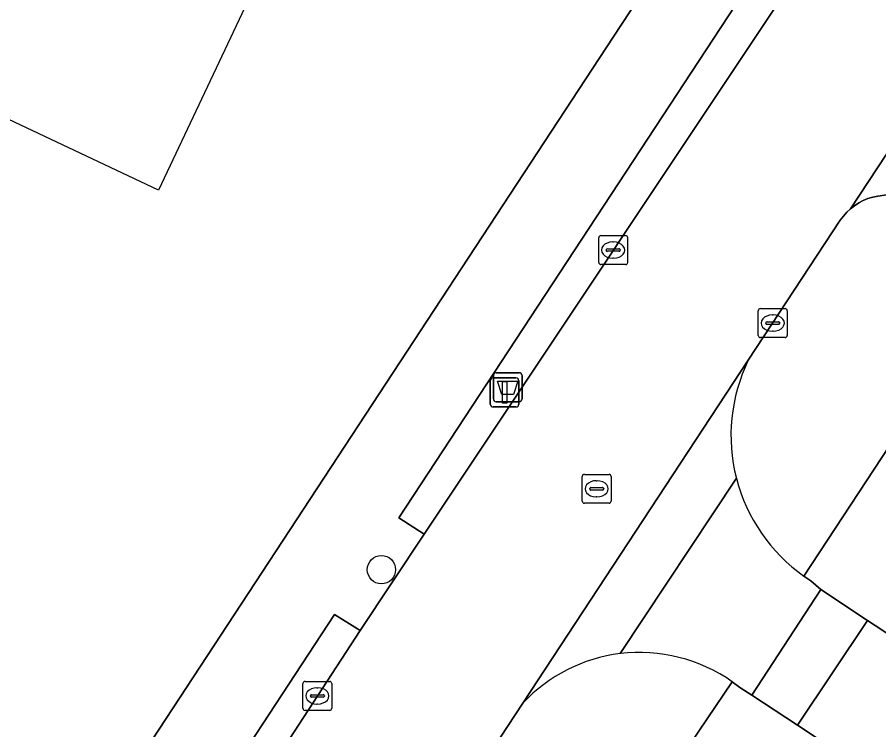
# Model space of a CAD drawing. Extents: x 159279 to 160377, y 384531 to 385888.
# Drawn here: x 159508.58 to 159538.35, y 385226.08 to 385250.69 of the extents above; entities that cross this region are included whole.
import ezdxf

# ---------------------------------------------------------------- set-up
doc = ezdxf.new("R2010")
doc.units = 0
for name, color, linetype in [('IMGEO_Afvalbak', 7, 'Continuous'), ('IMGEO_Boom', 7, 'Continuous'), ('IMGEO_Groenvoorziening', 7, 'Continuous'), ('IMGEO_Hek', 7, 'Continuous'), ('IMGEO_Kolk', 7, 'Continuous'), ('IMGEO_Lichtmast', 7, 'Continuous'), ('IMGEO_Pand_vergunning_verleend', 7, 'Continuous'), ('IMGEO_Parkeervlak_open', 7, 'Continuous'), ('IMGEO_Rijbaan_lokaal_open', 7, 'Continuous'), ('IMGEO_Rioolput', 7, 'Continuous'), ('IMGEO_Voetpad_open', 7, 'Continuous')]:
    doc.layers.add(name, color=color, linetype=linetype)

msp = doc.modelspace()

# ---------------------------------------------------------------- linework, layer by layer
at = {"layer": 'IMGEO_Afvalbak'}
for p, q in [((159525.032, 385237.512), (159525.032, 385238.312)), ((159525.032, 385238.312), (159525.032, 385237.512)), ((159525.132, 385238.412), (159525.922, 385238.412)), ((159525.922, 385238.412), (159525.132, 385238.412)), ((159526.022, 385238.312), (159526.022, 385237.512)), ((159526.022, 385237.512), (159526.022, 385238.312)), ((159525.922, 385237.412), (159525.132, 385237.412)), ((159525.132, 385237.412), (159525.922, 385237.412))]:
    msp.add_line(p, q, dxfattribs=at)
msp.add_lwpolyline([(159525.175, 385238.126), (159525.879, 385238.126), (159525.73, 385237.656), (159525.324, 385237.656), (159525.175, 385238.126)], dxfattribs=at)
for centre, start, end in [((159525.132, 385238.312), 90, 180), ((159525.132, 385238.312), 90, 180), ((159525.922, 385238.312), 0, 90), ((159525.922, 385238.312), 360, 90), ((159525.132, 385237.512), 180, 270), ((159525.132, 385237.512), 180, 270), ((159525.922, 385237.512), 270, 0), ((159525.922, 385237.512), 270, 0)]:
    msp.add_arc(centre, 0.1, start, end, dxfattribs=at)
at = {"layer": 'IMGEO_Boom'}
msp.add_circle((159521.163, 385231.61), 0.489, dxfattribs=at)
at = {"layer": 'IMGEO_Groenvoorziening'}
for points in [[(159529.172, 385250), (159546.212, 385275.888), (159545.242, 385277.453), (159540.536, 385284.937), (159536.183, 385282.224), (159529.37, 385293.144), (159533.72, 385295.863), (159530.299, 385301.384)], [(159546.86, 385274.842), (159546.212, 385275.888), (159529.172, 385250), (159504.899, 385213.047), (159502.888, 385214.394), (159492.142, 385198.211), (159474.504, 385172.106), (159472.407, 385169.747), (159469.674, 385166.696), (159472.443, 385164.841), (159473.77, 385166.921), (159474.152, 385166.668), (159486.771, 385185.901), (159487.681, 385185.313), (159489.779, 385188.336), (159488.914, 385188.908), (159492.841, 385194.619), (159493.711, 385194.005), (159494.162, 385194.645), (159494.243, 385194.728), (159496.427, 385196.975), (159495.586, 385197.832), (159499.271, 385201.267)], [(159503.765, 385206.282), (159504.576, 385205.661), (159507.461, 385209.864), (159506.582, 385210.436), (159511.549, 385217.953), (159512.448, 385217.36), (159515.225, 385221.522), (159514.344, 385222.135), (159519.542, 385230.066), (159520.431, 385229.512), (159522.635, 385232.842), (159521.758, 385233.406), (159534.923, 385253.438)], [(159504.899, 385213.047), (159529.172, 385250)]]:
    msp.add_lwpolyline(points, dxfattribs=at)
at = {"layer": 'IMGEO_Hek'}
msp.add_lwpolyline([(159529.172, 385250), (159504.899, 385213.047), (159502.888, 385214.394), (159492.142, 385198.211), (159474.504, 385172.106), (159472.407, 385169.747), (159469.674, 385166.696)], dxfattribs=at)
at = {"layer": 'IMGEO_Kolk'}
for p, q in [((159528.67, 385242.223), (159528.67, 385243.075)), ((159528.745, 385243.149), (159529.597, 385243.149)), ((159529.671, 385243.075), (159529.671, 385242.223)), ((159528.972, 385242.692), (159529.37, 385242.692)), ((159529.158, 385242.929), (159529.183, 385242.929)), ((159528.929, 385242.643), (159528.929, 385242.655)), ((159529.367, 385242.606), (159528.969, 385242.606)), ((159529.181, 385242.369), (159529.156, 385242.369)), ((159529.413, 385242.655), (159529.413, 385242.643)), ((159529.597, 385242.149), (159528.745, 385242.149)), ((159534.26, 385240.627), (159535.112, 385240.627)), ((159534.185, 385239.701), (159534.185, 385240.553)), ((159534.673, 385240.407), (159534.698, 385240.407)), ((159535.186, 385240.553), (159535.186, 385239.701)), ((159534.444, 385240.121), (159534.444, 385240.133)), ((159534.882, 385240.084), (159534.484, 385240.084)), ((159534.487, 385240.17), (159534.885, 385240.17)), ((159534.928, 385240.133), (159534.928, 385240.121)), ((159534.696, 385239.847), (159534.671, 385239.847)), ((159535.112, 385239.627), (159534.26, 385239.627)), ((159518.447, 385226.823), (159518.447, 385227.675)), ((159518.522, 385227.749), (159519.374, 385227.749)), ((159518.935, 385227.529), (159518.96, 385227.529)), ((159519.448, 385227.675), (159519.448, 385226.823)), ((159518.706, 385227.243), (159518.706, 385227.255)), ((159519.144, 385227.206), (159518.746, 385227.206)), ((159518.749, 385227.292), (159519.147, 385227.292)), ((159519.19, 385227.255), (159519.19, 385227.243)), ((159518.958, 385226.969), (159518.933, 385226.969)), ((159519.374, 385226.749), (159518.522, 385226.749))]:
    msp.add_line(p, q, dxfattribs=at)
for points in [[(159528.67, 385242.223), (159528.67, 385243.075)], [(159528.745, 385243.149), (159529.597, 385243.149)], [(159529.671, 385243.075), (159529.671, 385242.223)], [(159529.597, 385242.149), (159528.745, 385242.149)], [(159534.26, 385240.627), (159535.112, 385240.627)], [(159534.185, 385239.701), (159534.185, 385240.553)], [(159535.186, 385240.553), (159535.186, 385239.701)], [(159535.112, 385239.627), (159534.26, 385239.627)], [(159518.447, 385226.823), (159518.447, 385227.675)], [(159518.522, 385227.749), (159519.374, 385227.749)], [(159519.448, 385227.675), (159519.448, 385226.823)], [(159519.374, 385226.749), (159518.522, 385226.749)]]:
    msp.add_lwpolyline(points, dxfattribs=at)
for centre, radius, start, end in [((159528.747, 385243.073), 0.0765, 91.552, 178.448), ((159528.747, 385243.073), 0.0765, 91.552, 178.448), ((159529.595, 385243.073), 0.0765, 1.552, 88.448), ((159529.595, 385243.073), 0.0765, 1.552, 88.448), ((159528.969, 385242.652), 0.0403, 85.8775, 175.7526), ((159529.374, 385242.654), 0.0386, 1.7309, 96.639), ((159528.966, 385242.642), 0.0366, 178.938, 274.7102), ((159529.37, 385242.649), 0.043, 264.8664, 352.4533), ((159528.747, 385242.225), 0.0765, 181.552, 268.448), ((159528.747, 385242.225), 0.0765, 181.552, 268.448), ((159529.595, 385242.225), 0.0765, 271.552, 358.448), ((159529.595, 385242.225), 0.0765, 271.552, 358.448), ((159534.262, 385240.551), 0.0765, 91.552, 178.448), ((159534.262, 385240.551), 0.0765, 91.552, 178.448), ((159535.11, 385240.551), 0.0765, 1.552, 88.448), ((159535.11, 385240.551), 0.0765, 1.552, 88.448), ((159534.484, 385240.13), 0.0403, 85.8775, 175.7526), ((159534.481, 385240.12), 0.0366, 178.938, 274.7102), ((159534.885, 385240.127), 0.043, 264.8664, 352.4533), ((159534.889, 385240.132), 0.0386, 1.7309, 96.639), ((159534.262, 385239.703), 0.0765, 181.552, 268.448), ((159534.262, 385239.703), 0.0765, 181.552, 268.448), ((159535.11, 385239.703), 0.0765, 271.552, 358.448), ((159535.11, 385239.703), 0.0765, 271.552, 358.448), ((159518.524, 385227.673), 0.0765, 91.552, 178.448), ((159518.524, 385227.673), 0.0765, 91.552, 178.448), ((159519.372, 385227.673), 0.0765, 1.552, 88.448), ((159519.372, 385227.673), 0.0765, 1.552, 88.448), ((159518.746, 385227.252), 0.0403, 85.8775, 175.7526), ((159518.743, 385227.242), 0.0366, 178.938, 274.7102), ((159519.147, 385227.249), 0.043, 264.8664, 352.4533), ((159519.151, 385227.254), 0.0386, 1.7309, 96.639), ((159518.524, 385226.825), 0.0765, 181.552, 268.448), ((159518.524, 385226.825), 0.0765, 181.552, 268.448), ((159519.372, 385226.825), 0.0765, 271.552, 358.448), ((159519.372, 385226.825), 0.0765, 271.552, 358.448)]:
    msp.add_arc(centre, radius, start, end, dxfattribs=at)
for centre, major_axis, ratio, start_param, end_param in [((159529.157, 385242.649), (-0.387, 0.002), 0.722429, 4.712389, 7.853982), ((159529.182, 385242.649), (-0.39, 0.002), 0.717154, 1.570796, 4.712389), ((159534.672, 385240.127), (-0.387, 0.002), 0.722429, 4.712389, 7.853982), ((159534.697, 385240.127), (-0.39, 0.002), 0.717154, 1.570796, 4.712389), ((159518.934, 385227.249), (-0.387, 0.002), 0.722429, 4.712389, 7.853982), ((159518.959, 385227.249), (-0.39, 0.002), 0.717154, 1.570796, 4.712389)]:
    msp.add_ellipse(centre, major_axis=major_axis, ratio=ratio, start_param=start_param, end_param=end_param, dxfattribs=at)
at = {"layer": 'IMGEO_Lichtmast'}
for p, q in [((159525.022, 385238.231), (159525.812, 385238.231)), ((159525.812, 385238.231), (159525.022, 385238.231)), ((159524.922, 385237.331), (159524.922, 385238.131)), ((159524.922, 385238.131), (159524.922, 385237.331)), ((159525.912, 385238.131), (159525.912, 385237.331)), ((159525.912, 385237.331), (159525.912, 385238.131)), ((159525.812, 385237.231), (159525.022, 385237.231)), ((159525.022, 385237.231), (159525.812, 385237.231))]:
    msp.add_line(p, q, dxfattribs=at)
msp.add_lwpolyline([(159525.342, 385238.106), (159525.492, 385238.106), (159525.492, 385237.356), (159525.342, 385237.356), (159525.342, 385238.106)], dxfattribs=at)
for centre, start, end in [((159525.022, 385238.131), 90, 180), ((159525.022, 385238.131), 90, 180), ((159525.812, 385238.131), 0, 90), ((159525.812, 385238.131), 360, 90), ((159525.022, 385237.331), 180, 270), ((159525.022, 385237.331), 180, 270), ((159525.812, 385237.331), 270, 0), ((159525.812, 385237.331), 270, 0)]:
    msp.add_arc(centre, 0.1, start, end, dxfattribs=at)
at = {"layer": 'IMGEO_Pand_vergunning_verleend'}
msp.add_lwpolyline([(159496.66, 385252.651), (159500.362, 385260.489), (159501.361, 385260.018), (159502.546, 385262.527), (159509.273, 385259.35), (159510.595, 385262.149), (159511.859, 385261.266), (159526.151, 385281.718), (159534.746, 385275.587), (159518.36, 385252.185), (159517.233, 385252.717), (159513.456, 385244.718)], close=True, dxfattribs=at)
at = {"layer": 'IMGEO_Parkeervlak_open'}
msp.add_lwpolyline([(159548.654, 385257.508), (159551.638, 385261.972), (159555.51, 385267.764), (159553.737, 385268.934), (159537.371, 385244.074), (159537.51, 385244.181), (159537.658, 385244.276), (159537.814, 385244.358), (159537.976, 385244.425), (159538.144, 385244.477), (159538.316, 385244.514), (159539.934, 385244.757), (159540.08, 385244.821), (159540.219, 385244.898), (159540.351, 385244.987), (159540.474, 385245.087), (159540.588, 385245.198), (159540.692, 385245.319), (159543.73, 385250), (159546.86, 385254.824)], close=True, dxfattribs=at)
at = {"layer": 'IMGEO_Rijbaan_lokaal_open'}
for points in [[(159553.737, 385268.934), (159548.67, 385272.278), (159546.87, 385269.625), (159546.274, 385268.656), (159544.102, 385265.394), (159538.681, 385256.977), (159535.917, 385252.765), (159522.635, 385232.842), (159520.431, 385229.512), (159515.225, 385221.522), (159512.448, 385217.36), (159507.461, 385209.864), (159504.576, 385205.661)], [(159500.082, 385200.646), (159497.627, 385198.181), (159504.103, 385193.86), (159523.226, 385222.717), (159525.008, 385225.421), (159526.049, 385227.003), (159533.84, 385238.844), (159537.02, 385243.683), (159537.125, 385243.823), (159537.243, 385243.954), (159537.371, 385244.074), (159553.737, 385268.934)], [(159533.84, 385238.844), (159526.049, 385227.003)], [(159529.414, 385228.712), (159533.428, 385234.765)], [(159533.428, 385234.765), (159529.414, 385228.712)], [(159536.352, 385230.927), (159536.004, 385231.22), (159535.761, 385231.384)], [(159533.287, 385227.738), (159533.553, 385227.54), (159533.961, 385227.272), (159536.352, 385230.927)]]:
    msp.add_lwpolyline(points, dxfattribs=at)
for points in [[(159533.961, 385227.272), (159535.535, 385226.241), (159537.956, 385229.86), (159536.352, 385230.927)], [(159554.953, 385213.385), (159558.16, 385211.263), (159574.689, 385200.309), (159577.106, 385203.93), (159575.138, 385205.233), (159561.521, 385214.25), (159560.555, 385214.89), (159557.466, 385216.936), (159556.185, 385217.783), (159552.991, 385219.899), (159552.028, 385220.537), (159545.411, 385224.965), (159541.635, 385227.423), (159538.775, 385229.313), (159538.484, 385229.512), (159537.956, 385229.86), (159535.535, 385226.241), (159539.571, 385223.563), (159543.959, 385220.719), (159550.572, 385216.287), (159553.792, 385214.157)]]:
    msp.add_lwpolyline(points, close=True, dxfattribs=at)
for centre, radius, start, end in [((159539.182, 385236.244), 5.941, 154.0491, 194.4157), ((159539.275, 385236.304), 6.046, 194.7467, 234.4671), ((159530.098, 385223.198), 5.556, 97.0701, 136.7797), ((159530.073, 385223.147), 5.604, 55.01, 96.7575)]:
    msp.add_arc(centre, radius, start, end, dxfattribs=at)
at = {"layer": 'IMGEO_Rioolput'}
for p, q in [((159528.1, 385233.977), (159528.1, 385234.829)), ((159528.175, 385234.903), (159529.027, 385234.903)), ((159528.588, 385234.683), (159528.613, 385234.683)), ((159529.101, 385234.829), (159529.101, 385233.977)), ((159528.359, 385234.397), (159528.359, 385234.409)), ((159528.797, 385234.36), (159528.399, 385234.36)), ((159528.402, 385234.446), (159528.8, 385234.446)), ((159528.843, 385234.409), (159528.843, 385234.397)), ((159528.611, 385234.123), (159528.586, 385234.123)), ((159529.027, 385233.903), (159528.175, 385233.903))]:
    msp.add_line(p, q, dxfattribs=at)
for points in [[(159528.1, 385233.977), (159528.1, 385234.829)], [(159528.175, 385234.903), (159529.027, 385234.903)], [(159529.101, 385234.829), (159529.101, 385233.977)], [(159529.027, 385233.903), (159528.175, 385233.903)]]:
    msp.add_lwpolyline(points, dxfattribs=at)
for centre, radius, start, end in [((159528.177, 385234.827), 0.0765, 91.552, 178.448), ((159528.177, 385234.827), 0.0765, 91.552, 178.448), ((159529.025, 385234.827), 0.0765, 1.552, 88.448), ((159529.025, 385234.827), 0.0765, 1.552, 88.448), ((159528.399, 385234.406), 0.0403, 85.8775, 175.7526), ((159528.396, 385234.396), 0.0366, 178.938, 274.7102), ((159528.8, 385234.403), 0.043, 264.8664, 352.4533), ((159528.804, 385234.408), 0.0386, 1.7309, 96.639), ((159528.177, 385233.979), 0.0765, 181.552, 268.448), ((159528.177, 385233.979), 0.0765, 181.552, 268.448), ((159529.025, 385233.979), 0.0765, 271.552, 358.448), ((159529.025, 385233.979), 0.0765, 271.552, 358.448)]:
    msp.add_arc(centre, radius, start, end, dxfattribs=at)
for centre, major_axis, ratio, start_param, end_param in [((159528.587, 385234.403), (-0.387, 0.002), 0.722429, 4.712389, 7.853982), ((159528.612, 385234.403), (-0.39, 0.002), 0.717154, 1.570796, 4.712389)]:
    msp.add_ellipse(centre, major_axis=major_axis, ratio=ratio, start_param=start_param, end_param=end_param, dxfattribs=at)
at = {"layer": 'IMGEO_Voetpad_open'}
for points in [[(159535.761, 385231.384), (159539.27, 385236.729), (159539.306, 385236.764), (159548.026, 385250), (159581.572, 385300.919)], [(159546.86, 385254.824), (159543.73, 385250), (159540.692, 385245.319), (159540.588, 385245.198), (159540.474, 385245.087), (159540.351, 385244.987), (159540.219, 385244.898), (159540.08, 385244.821), (159539.934, 385244.757), (159538.316, 385244.514), (159538.144, 385244.477), (159537.976, 385244.425), (159537.814, 385244.358), (159537.658, 385244.276), (159537.51, 385244.181), (159537.371, 385244.074), (159537.243, 385243.954), (159537.125, 385243.823), (159537.02, 385243.683), (159533.84, 385238.844)], [(159539.306, 385236.764), (159539.27, 385236.729), (159535.761, 385231.384), (159536.004, 385231.22), (159536.352, 385230.927), (159537.956, 385229.86), (159538.484, 385229.512), (159538.775, 385229.313)], [(159558.16, 385211.263), (159557.884, 385210.847), (159554.678, 385212.971), (159554.953, 385213.385), (159553.792, 385214.157), (159553.516, 385213.741), (159550.298, 385215.874), (159550.572, 385216.287), (159543.959, 385220.719), (159539.571, 385223.563), (159535.535, 385226.241), (159533.961, 385227.272), (159533.553, 385227.54), (159533.287, 385227.738), (159530.665, 385223.871), (159530.535, 385223.584)], [(159530.535, 385223.584), (159530.665, 385223.871), (159533.287, 385227.738)], [(159526.049, 385227.003), (159525.008, 385225.421)]]:
    msp.add_lwpolyline(points, dxfattribs=at)
for points in [[(159535.917, 385252.765), (159534.923, 385253.438), (159521.758, 385233.406), (159522.635, 385232.842)], [(159515.225, 385221.522), (159520.431, 385229.512), (159519.542, 385230.066), (159514.344, 385222.135)]]:
    msp.add_lwpolyline(points, close=True, dxfattribs=at)
for centre, radius, start, end in [((159539.182, 385236.244), 5.941, 154.0491, 194.4157), ((159539.275, 385236.304), 6.046, 194.7467, 234.4671), ((159530.098, 385223.198), 5.556, 97.0701, 136.7797), ((159530.073, 385223.147), 5.604, 55.01, 96.7575)]:
    msp.add_arc(centre, radius, start, end, dxfattribs=at)

doc.saveas('drawing.dxf')
